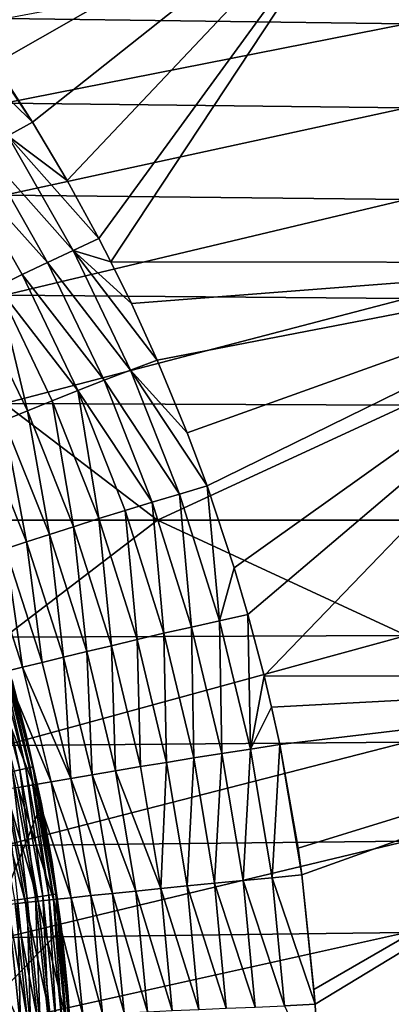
# Model space of a CAD drawing. Header units: metres. Extents: x -105 to 105, y -68 to 103.
# Tile 326 of 416: x 21.53 to 26.46, y 45.97 to 59.04. Entities that reach past the tile are written whole.
import ezdxf

# ---------------------------------------------------------------- set-up
doc = ezdxf.new("R2010")
doc.units = ezdxf.units.M
doc.layers.add('solid_FIT-BATH-150_SW0001_01', color=7, linetype='CONTINUOUS')

msp = doc.modelspace()

# ---------------------------------------------------------------- linework, layer by layer
at = {"layer": 'solid_FIT-BATH-150_SW0001_01'}
for points in [[(26.458452, 61.45454, 16.191032), (20.722149, 59.147026, 16.191641), (21.202972, 58.455505, 16.192963)], [(26.458452, 61.45454, 16.191032), (21.202972, 58.455505, 16.192963), (21.703566, 57.678307, 16.194355)], [(26.458452, 61.45454, 16.191032), (21.703566, 57.678307, 16.194355), (22.162579, 56.904041, 16.195639)], [(26.458452, 61.45454, 16.191032), (22.162579, 56.904041, 16.195639), (22.583275, 56.133301, 16.196812)], [(26.458452, 61.45454, 16.191032), (22.583275, 56.133301, 16.196812), (22.741808, 55.825748, 16.197248)], [(30.063105, 55.814926, 16.204006), (26.458452, 61.45454, 16.191032), (22.741808, 55.825748, 16.197248)], [(30.063105, 55.814926, 16.204006), (34.078281, 61.453129, 16.198763), (26.458452, 61.45454, 16.191032)], [(26.663351, 58.986271, -22.198421), (21.330681, 59.054241, -22.28344), (26.201412, 59.968864, -22.181593)], [(26.663351, 58.986271, -22.198421), (26.201412, 59.968864, -22.181593), (26.671181, 59.970345, -22.172867)], [(20.722149, 59.147026, 16.191641), (20.409929, 58.947063, 16.227839), (21.703566, 57.678307, 16.194355)], [(20.722149, 59.147026, 16.191641), (21.703566, 57.678307, 16.194355), (21.202972, 58.455505, 16.192963)], [(21.330681, 57.931942, -22.297562), (21.330681, 59.054241, -22.28344), (26.663351, 58.986271, -22.198421)], [(26.663351, 57.86808, -22.214302), (21.330681, 57.931942, -22.297562), (26.663351, 58.986271, -22.198421)], [(20.409929, 58.947063, 16.227839), (21.376871, 57.500492, 16.229057), (21.703566, 57.678307, 16.194355)], [(21.330681, 56.710186, -22.305031), (21.330681, 57.931942, -22.297562), (26.663351, 57.86808, -22.214302)], [(26.663351, 56.65427, -22.222876), (21.330681, 56.710186, -22.305031), (26.663351, 57.86808, -22.214302)], [(21.703566, 57.678307, 16.194355), (21.376871, 57.500492, 16.229057), (22.162579, 56.904041, 16.195639)], [(21.376871, 57.500492, 16.229057), (21.050098, 57.315849, 16.287085), (22.243778, 55.977688, 16.229935)], [(21.376871, 57.500492, 16.229057), (22.243778, 55.977688, 16.229935), (22.583275, 56.133301, 16.196812)], [(21.376871, 57.500492, 16.229057), (22.583275, 56.133301, 16.196812), (22.162579, 56.904041, 16.195639)], [(21.050098, 57.315849, 16.287085), (20.725578, 57.128773, 16.37158), (21.90366, 55.817989, 16.28866)], [(21.050098, 57.315849, 16.287085), (21.90366, 55.817989, 16.28866), (22.243778, 55.977688, 16.229935)], [(20.725578, 57.128773, 16.37158), (21.236824, 55.494251, 16.492531), (21.566853, 55.655991, 16.375393)], [(20.725578, 57.128773, 16.37158), (21.566853, 55.655991, 16.375393), (21.90366, 55.817989, 16.28866)], [(21.330681, 55.383347, -22.307909), (21.330681, 56.710186, -22.305031), (26.663351, 56.65427, -22.222876)], [(26.663351, 55.340118, -22.226355), (21.330681, 55.383347, -22.307909), (26.663351, 56.65427, -22.222876)], [(22.741808, 55.825748, 16.197248), (22.583275, 56.133301, 16.196812), (22.243778, 55.977688, 16.229935)], [(22.243778, 55.977688, 16.229935), (21.90366, 55.817989, 16.28866), (23.004833, 54.387707, 16.230373)], [(22.243778, 55.977688, 16.229935), (23.004833, 54.387707, 16.230373), (23.356964, 54.521099, 16.198904)], [(22.243778, 55.977688, 16.229935), (23.356964, 54.521099, 16.198904), (23.014999, 55.270176, 16.197994)], [(22.741808, 55.825748, 16.197248), (22.243778, 55.977688, 16.229935), (23.014999, 55.270176, 16.197994)], [(30.063105, 55.814926, 16.204006), (22.741808, 55.825748, 16.197248), (23.014999, 55.270176, 16.197994)], [(21.90366, 55.817989, 16.28866), (21.566853, 55.655991, 16.375393), (22.652485, 54.253654, 16.289774)], [(21.90366, 55.817989, 16.28866), (22.652485, 54.253654, 16.289774), (23.004833, 54.387707, 16.230373)], [(30.063105, 55.814926, 16.204006), (23.014999, 55.270176, 16.197994), (23.356964, 54.521099, 16.198904)], [(30.063105, 55.814926, 16.204006), (23.356964, 54.521099, 16.198904), (23.756462, 53.553223, 16.199917)], [(30.063105, 55.814926, 16.204006), (23.756462, 53.553223, 16.199917), (24.01899, 52.850258, 16.200531)], [(30.063105, 55.814926, 16.204006), (24.01899, 52.850258, 16.200531), (24.380535, 51.760616, 16.201277)], [(30.063105, 55.814926, 16.204006), (24.380535, 51.760616, 16.201277), (24.561531, 51.143757, 16.201584)], [(30.063105, 55.814926, 16.204006), (24.561531, 51.143757, 16.201584), (24.776447, 50.32645, 16.201859)], [(32.630169, 50.321903, 16.211613), (30.063105, 55.814926, 16.204006), (24.776447, 50.32645, 16.201859)], [(21.566853, 55.655991, 16.375393), (21.236824, 55.494251, 16.492531), (22.304586, 54.117718, 16.378754)], [(21.566853, 55.655991, 16.375393), (22.304586, 54.117718, 16.378754), (22.652485, 54.253654, 16.289774)], [(21.236824, 55.494251, 16.492531), (20.917042, 55.335331, 16.642477), (21.635586, 53.848484, 16.65204)], [(21.236824, 55.494251, 16.492531), (21.635586, 53.848484, 16.65204), (21.9645, 53.981968, 16.49896)], [(21.236824, 55.494251, 16.492531), (21.9645, 53.981968, 16.49896), (22.304586, 54.117718, 16.378754)], [(20.917042, 55.335331, 16.642477), (21.321207, 53.719345, 16.839642), (21.635586, 53.848484, 16.65204)], [(26.663351, 55.340118, -22.226355), (21.330681, 53.945782, -22.308178), (21.330681, 55.383347, -22.307909)], [(26.663351, 55.340118, -22.226355), (26.663351, 53.920895, -22.226873), (21.330681, 53.945782, -22.308178)], [(23.356964, 54.521099, 16.198904), (23.004833, 54.387707, 16.230373), (23.756462, 53.553223, 16.199917)], [(23.004833, 54.387707, 16.230373), (22.652485, 54.253654, 16.289774), (23.654057, 52.742672, 16.230274)], [(23.004833, 54.387707, 16.230373), (23.654057, 52.742672, 16.230274), (24.01899, 52.850258, 16.200531)], [(23.004833, 54.387707, 16.230373), (24.01899, 52.850258, 16.200531), (23.756462, 53.553223, 16.199917)], [(22.652485, 54.253654, 16.289774), (22.304586, 54.117718, 16.378754), (23.290781, 52.634445, 16.290276)], [(22.652485, 54.253654, 16.289774), (23.290781, 52.634445, 16.290276), (23.654057, 52.742672, 16.230274)], [(22.304586, 54.117718, 16.378754), (21.9645, 53.981968, 16.49896), (22.584518, 52.415794, 16.504669)], [(22.304586, 54.117718, 16.378754), (22.584518, 52.415794, 16.504669), (22.933195, 52.52496, 16.381441)], [(22.304586, 54.117718, 16.378754), (22.933195, 52.52496, 16.381441), (23.290781, 52.634445, 16.290276)], [(23.359648, 52.393456, -22.27902), (18.667147, 52.393456, -22.341715), (21.330681, 53.945782, -22.308178)], [(23.359648, 52.393456, -22.27902), (21.330681, 53.945782, -22.308178), (26.663351, 53.920895, -22.226873)], [(21.9645, 53.981968, 16.49896), (21.635586, 53.848484, 16.65204), (22.247972, 52.308514, 16.660864)], [(21.9645, 53.981968, 16.49896), (22.247972, 52.308514, 16.660864), (22.584518, 52.415794, 16.504669)], [(28.062437, 52.393456, -22.202303), (23.359648, 52.393456, -22.27902), (26.663351, 53.920895, -22.226873)], [(21.635586, 53.848484, 16.65204), (21.321207, 53.719345, 16.839642), (21.926779, 52.204697, 16.850927)], [(21.635586, 53.848484, 16.65204), (21.926779, 52.204697, 16.850927), (22.247972, 52.308514, 16.660864)], [(21.321207, 53.719345, 16.839642), (21.024733, 53.596634, 17.063057), (21.62417, 52.105919, 17.075485)], [(21.321207, 53.719345, 16.839642), (21.62417, 52.105919, 17.075485), (21.926779, 52.204697, 16.850927)], [(21.024733, 53.596634, 17.063057), (21.343464, 52.013832, 17.332769), (21.62417, 52.105919, 17.075485)], [(24.01899, 52.850258, 16.200531), (23.654057, 52.742672, 16.230274), (24.186117, 51.059334, 16.22954)], [(24.01899, 52.850258, 16.200531), (24.186117, 51.059334, 16.22954), (24.380535, 51.760616, 16.201277)], [(23.654057, 52.742672, 16.230274), (23.290781, 52.634445, 16.290276), (23.813334, 50.976414, 16.290028)], [(23.654057, 52.742672, 16.230274), (23.813334, 50.976414, 16.290028), (24.186117, 51.059334, 16.22954)], [(23.290781, 52.634445, 16.290276), (22.933195, 52.52496, 16.381441), (23.447605, 50.892941, 16.383234)], [(23.290781, 52.634445, 16.290276), (23.447605, 50.892941, 16.383234), (23.813334, 50.976414, 16.290028)], [(22.933195, 52.52496, 16.381441), (22.584518, 52.415794, 16.504669), (23.091974, 50.809998, 16.509346)], [(22.933195, 52.52496, 16.381441), (23.091974, 50.809998, 16.509346), (23.447605, 50.892941, 16.383234)], [(21.330763, 50.841156, -22.30818), (18.667147, 52.393456, -22.341715), (23.359648, 52.393456, -22.27902)], [(21.330763, 50.841156, -22.30818), (23.359648, 52.393456, -22.27902), (26.663443, 50.866043, -22.226875)], [(22.247972, 52.308514, 16.660864), (21.926779, 52.204697, 16.850927), (22.423185, 50.650036, 16.861027)], [(22.584518, 52.415794, 16.504669), (22.247972, 52.308514, 16.660864), (22.749487, 50.728668, 16.668547)], [(22.247972, 52.308514, 16.660864), (22.423185, 50.650036, 16.861027), (22.749487, 50.728668, 16.668547)], [(22.584518, 52.415794, 16.504669), (22.749487, 50.728668, 16.668547), (23.091974, 50.809998, 16.509346)], [(26.663443, 50.866043, -22.226875), (23.359648, 52.393456, -22.27902), (28.062437, 52.393456, -22.202303)], [(21.926779, 52.204697, 16.850927), (21.62417, 52.105919, 17.075485), (22.116123, 50.575188, 17.086767)], [(21.926779, 52.204697, 16.850927), (22.116123, 50.575188, 17.086767), (22.423185, 50.650036, 16.861027)], [(21.62417, 52.105919, 17.075485), (21.343464, 52.013832, 17.332769), (21.831421, 50.505264, 17.343977)], [(21.62417, 52.105919, 17.075485), (21.831421, 50.505264, 17.343977), (22.116123, 50.575188, 17.086767)], [(21.343464, 52.013832, 17.332769), (21.088017, 51.930122, 17.619789), (21.572239, 50.441429, 17.629959)], [(21.088017, 51.930122, 17.619789), (21.341648, 50.384777, 17.941994), (21.572239, 50.441429, 17.629959)], [(21.343464, 52.013832, 17.332769), (21.572239, 50.441429, 17.629959), (21.831421, 50.505264, 17.343977)], [(24.380535, 51.760616, 16.201277), (24.186117, 51.059334, 16.22954), (24.561531, 51.143757, 16.201584)], [(21.431778, 50.264301, 45.128201), (21.136261, 51.237217, 71.996498), (21.61532, 49.562294, 71.996498)], [(21.268955, 50.77861, 72.135155), (21.61532, 49.562294, 71.996498), (21.136261, 51.237217, 71.996498)], [(24.561531, 51.143757, 16.201584), (24.186117, 51.059334, 16.22954), (24.596579, 49.355236, 16.22809)], [(24.776447, 50.32645, 16.201859), (24.561531, 51.143757, 16.201584), (24.596579, 49.355236, 16.22809)], [(24.186117, 51.059334, 16.22954), (23.813334, 50.976414, 16.290028), (24.215763, 49.296394, 16.288902)], [(24.186117, 51.059334, 16.22954), (24.215763, 49.296394, 16.288902), (24.596579, 49.355236, 16.22809)], [(26.663443, 50.866043, -22.226875), (26.663443, 49.446838, -22.226355), (21.330763, 49.40361, -22.307909)], [(21.330763, 50.841156, -22.30818), (26.663443, 50.866043, -22.226875), (21.330763, 49.40361, -22.307909)], [(23.447605, 50.892941, 16.383234), (23.091974, 50.809998, 16.509346), (23.482698, 49.179535, 16.512695)], [(23.813334, 50.976414, 16.290028), (23.447605, 50.892941, 16.383234), (23.843529, 49.23761, 16.383932)], [(23.447605, 50.892941, 16.383234), (23.482698, 49.179535, 16.512695), (23.843529, 49.23761, 16.383932)], [(23.813334, 50.976414, 16.290028), (23.843529, 49.23761, 16.383932), (24.215763, 49.296394, 16.288902)], [(21.17802, 50.750851, 72.396515), (21.101433, 50.72747, 72.510849), (21.535578, 49.079937, 72.510857)], [(21.535578, 49.079937, 72.510857), (21.101433, 50.72747, 72.510849), (21.439205, 49.058483, 72.609535)], [(21.234432, 50.76807, 72.269997), (21.17802, 50.750851, 72.396515), (21.613743, 49.097336, 72.396523)], [(21.613743, 49.097336, 72.396523), (21.17802, 50.750851, 72.396515), (21.535578, 49.079937, 72.510857)], [(21.268955, 50.77861, 72.135155), (21.234432, 50.76807, 72.269997), (21.67132, 49.110153, 72.270012)], [(21.67132, 49.110153, 72.270012), (21.234432, 50.76807, 72.269997), (21.613743, 49.097336, 72.396523)], [(21.706554, 49.118, 72.13517), (21.61532, 49.562294, 71.996498), (21.268955, 50.77861, 72.135155)], [(21.706554, 49.118, 72.13517), (21.268955, 50.77861, 72.135155), (21.67132, 49.110153, 72.270012)], [(22.749487, 50.728668, 16.668547), (22.423185, 50.650036, 16.861027), (22.806549, 49.068089, 16.869501)], [(23.091974, 50.809998, 16.509346), (22.749487, 50.728668, 16.668547), (23.136097, 49.12281, 16.674713)], [(22.749487, 50.728668, 16.668547), (22.806549, 49.068089, 16.869501), (23.136097, 49.12281, 16.674713)], [(23.091974, 50.809998, 16.509346), (23.136097, 49.12281, 16.674713), (23.482698, 49.179535, 16.512695)], [(22.423185, 50.650036, 16.861027), (22.116123, 50.575188, 17.086767), (22.496887, 49.016022, 17.096437)], [(22.423185, 50.650036, 16.861027), (22.496887, 49.016022, 17.096437), (22.806549, 49.068089, 16.869501)], [(21.831421, 50.505264, 17.343977), (21.572239, 50.441429, 17.629959), (22.209993, 48.967285, 17.353697)], [(22.116123, 50.575188, 17.086767), (21.831421, 50.505264, 17.343977), (22.209993, 48.967285, 17.353697)], [(22.116123, 50.575188, 17.086767), (22.209993, 48.967285, 17.353697), (22.496887, 49.016022, 17.096437)], [(21.341648, 50.384777, 17.941994), (21.141911, 50.335766, 18.27721), (21.716108, 48.882576, 17.949396)], [(21.141911, 50.335766, 18.27721), (21.51421, 48.847538, 18.282776), (21.716108, 48.882576, 17.949396)], [(21.572239, 50.441429, 17.629959), (21.341648, 50.384777, 17.941994), (21.948786, 48.922585, 17.638838)], [(21.341648, 50.384777, 17.941994), (21.716108, 48.882576, 17.949396), (21.948786, 48.922585, 17.638838)], [(21.572239, 50.441429, 17.629959), (21.948786, 48.922585, 17.638838), (22.209993, 48.967285, 17.353697)], [(21.821789, 48.630283, 44.527), (20.475595, 45.285889, 43.296501), (21.431778, 50.264301, 45.128201)], [(21.821789, 48.630283, 44.527), (21.431778, 50.264301, 45.128201), (21.61532, 49.562294, 71.996498)], [(24.776447, 50.32645, 16.201859), (24.596579, 49.355236, 16.22809), (24.874697, 49.911873, 16.201939)], [(32.630169, 50.321903, 16.211613), (24.776447, 50.32645, 16.201859), (24.874697, 49.911873, 16.201939)], [(32.630169, 50.321903, 16.211613), (24.874697, 49.911873, 16.201939), (24.982851, 49.414764, 16.201981)], [(32.630169, 50.321903, 16.211613), (24.982851, 49.414764, 16.201981), (25.227497, 48.04118, 16.201784)], [(32.630169, 50.321903, 16.211613), (25.227497, 48.04118, 16.201784), (25.278339, 47.684765, 16.201656)], [(32.630169, 50.321903, 16.211613), (25.278339, 47.684765, 16.201656), (25.437565, 46.164429, 16.200745)], [(32.630169, 50.321903, 16.211613), (25.437565, 46.164429, 16.200745), (25.451366, 45.966923, 16.200581)], [(32.630169, 50.321903, 16.211613), (25.451366, 45.966923, 16.200581), (25.496708, 44.972977, 16.199598)], [(33.235664, 44.971737, 16.210653), (32.630169, 50.321903, 16.211613), (25.496708, 44.972977, 16.199598)], [(24.874697, 49.911873, 16.201939), (24.596579, 49.355236, 16.22809), (24.982851, 49.414764, 16.201981)], [(21.821789, 48.630283, 44.527), (21.61532, 49.562294, 71.996498), (21.96187, 47.855022, 71.996498)], [(21.706554, 49.118, 72.13517), (21.96187, 47.855022, 71.996498), (21.61532, 49.562294, 71.996498)], [(26.663443, 49.446838, -22.226355), (26.663443, 48.132706, -22.222878), (21.330763, 48.07679, -22.305033)], [(21.330763, 49.40361, -22.307909), (26.663443, 49.446838, -22.226355), (21.330763, 48.07679, -22.305033)], [(24.215763, 49.296394, 16.288902), (23.843529, 49.23761, 16.383932), (24.119184, 47.573811, 16.38341)], [(24.215763, 49.296394, 16.288902), (24.119184, 47.573811, 16.38341), (24.496386, 47.61002, 16.28684)], [(24.596579, 49.355236, 16.22809), (24.215763, 49.296394, 16.288902), (24.496386, 47.61002, 16.28684)], [(24.596579, 49.355236, 16.22809), (24.496386, 47.61002, 16.28684), (24.883833, 47.646648, 16.225895)], [(24.982851, 49.414764, 16.201981), (24.596579, 49.355236, 16.22809), (24.883833, 47.646648, 16.225895)], [(24.982851, 49.414764, 16.201981), (24.883833, 47.646648, 16.225895), (25.278339, 47.684765, 16.201656)], [(24.982851, 49.414764, 16.201981), (25.278339, 47.684765, 16.201656), (25.227497, 48.04118, 16.201784)], [(23.482698, 49.179535, 16.512695), (23.136097, 49.12281, 16.674713), (23.405804, 47.503872, 16.679075)], [(23.482698, 49.179535, 16.512695), (23.405804, 47.503872, 16.679075), (23.754801, 47.53833, 16.514517)], [(23.843529, 49.23761, 16.383932), (23.482698, 49.179535, 16.512695), (23.754801, 47.53833, 16.514517)], [(23.843529, 49.23761, 16.383932), (23.754801, 47.53833, 16.514517), (24.119184, 47.573811, 16.38341)], [(21.439205, 49.058483, 72.609535), (21.327557, 49.03363, 72.689545), (21.630318, 47.373699, 72.689552)], [(21.630318, 47.373699, 72.689552), (21.327557, 49.03363, 72.689545), (21.505039, 47.355816, 72.748459)], [(21.535578, 49.079937, 72.510857), (21.439205, 49.058483, 72.609535), (21.743551, 47.389862, 72.609543)], [(21.743551, 47.389862, 72.609543), (21.439205, 49.058483, 72.609535), (21.630318, 47.373699, 72.689552)], [(21.613743, 49.097336, 72.396523), (21.535578, 49.079937, 72.510857), (21.841295, 47.403816, 72.510864)], [(21.841295, 47.403816, 72.510864), (21.535578, 49.079937, 72.510857), (21.743551, 47.389862, 72.609543)], [(21.67132, 49.110153, 72.270012), (21.613743, 49.097336, 72.396523), (21.920572, 47.415134, 72.396538)], [(21.920572, 47.415134, 72.396538), (21.613743, 49.097336, 72.396523), (21.841295, 47.403816, 72.510864)], [(21.706554, 49.118, 72.13517), (21.67132, 49.110153, 72.270012), (21.978968, 47.42347, 72.27002)], [(21.978968, 47.42347, 72.27002), (21.67132, 49.110153, 72.270012), (21.920572, 47.415134, 72.396538)], [(22.014704, 47.42857, 72.135185), (21.96187, 47.855022, 71.996498), (21.706554, 49.118, 72.13517)], [(22.014704, 47.42857, 72.135185), (21.706554, 49.118, 72.13517), (21.978968, 47.42347, 72.27002)], [(22.806549, 49.068089, 16.869501), (22.496887, 49.016022, 17.096437), (23.074766, 47.470749, 16.876001)], [(23.136097, 49.12281, 16.674713), (22.806549, 49.068089, 16.869501), (23.405804, 47.503872, 16.679075)], [(22.806549, 49.068089, 16.869501), (23.074766, 47.470749, 16.876001), (23.405804, 47.503872, 16.679075)], [(21.948786, 48.922585, 17.638838), (21.716108, 48.882576, 17.949396), (22.215311, 47.382473, 17.646099)], [(22.209993, 48.967285, 17.353697), (21.948786, 48.922585, 17.638838), (22.476898, 47.409721, 17.36157)], [(21.948786, 48.922585, 17.638838), (22.215311, 47.382473, 17.646099), (22.476898, 47.409721, 17.36157)], [(22.496887, 49.016022, 17.096437), (22.209993, 48.967285, 17.353697), (22.764259, 47.439259, 17.104124)], [(22.209993, 48.967285, 17.353697), (22.476898, 47.409721, 17.36157), (22.764259, 47.439259, 17.104124)], [(22.496887, 49.016022, 17.096437), (22.764259, 47.439259, 17.104124), (23.074766, 47.470749, 16.876001)], [(21.345009, 48.817551, 18.636311), (21.210424, 48.792686, 19.007334), (21.609274, 47.316708, 18.639191)], [(21.210424, 48.792686, 19.007334), (21.473644, 47.300339, 19.008734), (21.609274, 47.316708, 18.639191)], [(21.51421, 48.847538, 18.282776), (21.345009, 48.817551, 18.636311), (21.779415, 47.335876, 18.287294)], [(21.345009, 48.817551, 18.636311), (21.609274, 47.316708, 18.639191), (21.779415, 47.335876, 18.287294)], [(21.716108, 48.882576, 17.949396), (21.51421, 48.847538, 18.282776), (21.982086, 47.357811, 17.95546)], [(21.51421, 48.847538, 18.282776), (21.779415, 47.335876, 18.287294), (21.982086, 47.357811, 17.95546)], [(21.716108, 48.882576, 17.949396), (21.982086, 47.357811, 17.95546), (22.215311, 47.382473, 17.646099)], [(22.08729, 46.969986, 43.91613), (20.475595, 45.285889, 43.296501), (21.821789, 48.630283, 44.527)], [(22.08729, 46.969986, 43.91613), (21.821789, 48.630283, 44.527), (21.96187, 47.855022, 71.996498)], [(26.663443, 48.132706, -22.222878), (26.663443, 46.918911, -22.214304), (21.330763, 46.855053, -22.297564)], [(21.330763, 48.07679, -22.305033), (26.663443, 48.132706, -22.222878), (21.330763, 46.855053, -22.297564)], [(22.08729, 46.969986, 43.91613), (21.96187, 47.855022, 71.996498), (22.17379, 46.125874, 71.996498)], [(22.014704, 47.42857, 72.135185), (22.17379, 46.125874, 71.996498), (21.96187, 47.855022, 71.996498)], [(24.496386, 47.61002, 16.28684), (24.119184, 47.573811, 16.38341), (24.655342, 45.930927, 16.283852)], [(24.883833, 47.646648, 16.225895), (24.496386, 47.61002, 16.28684), (25.048161, 45.947777, 16.222965)], [(24.496386, 47.61002, 16.28684), (24.655342, 45.930927, 16.283852), (25.048161, 45.947777, 16.222965)], [(25.278339, 47.684765, 16.201656), (24.883833, 47.646648, 16.225895), (25.451366, 45.966923, 16.200581)], [(24.883833, 47.646648, 16.225895), (25.048161, 45.947777, 16.222965), (25.451366, 45.966923, 16.200581)], [(25.278339, 47.684765, 16.201656), (25.451366, 45.966923, 16.200581), (25.437565, 46.164429, 16.200745)], [(23.074766, 47.470749, 16.876001), (22.764259, 47.439259, 17.104124), (23.227219, 45.868294, 16.880293)], [(23.405804, 47.503872, 16.679075), (23.074766, 47.470749, 16.876001), (23.558197, 45.883072, 16.681458)], [(23.074766, 47.470749, 16.876001), (23.227219, 45.868294, 16.880293), (23.558197, 45.883072, 16.681458)], [(23.754801, 47.53833, 16.514517), (23.405804, 47.503872, 16.679075), (23.90807, 45.898495, 16.514704)], [(23.405804, 47.503872, 16.679075), (23.558197, 45.883072, 16.681458), (23.90807, 45.898495, 16.514704)], [(24.119184, 47.573811, 16.38341), (23.754801, 47.53833, 16.514517), (24.274549, 45.914474, 16.381632)], [(23.754801, 47.53833, 16.514517), (23.90807, 45.898495, 16.514704), (24.274549, 45.914474, 16.381632)], [(24.119184, 47.573811, 16.38341), (24.274549, 45.914474, 16.381632), (24.655342, 45.930927, 16.283852)], [(21.505039, 47.355816, 72.748459), (21.371531, 47.336754, 72.784477), (21.543217, 45.678493, 72.784477)], [(21.543217, 45.678493, 72.784477), (21.371531, 47.336754, 72.784477), (21.37652, 46.059441, 72.796501)], [(21.630318, 47.373699, 72.689552), (21.505039, 47.355816, 72.748459), (21.677797, 45.687191, 72.748466)], [(21.677797, 45.687191, 72.748466), (21.505039, 47.355816, 72.748459), (21.543217, 45.678493, 72.784477)], [(21.779415, 47.335876, 18.287294), (21.609274, 47.316708, 18.639191), (21.936214, 45.806965, 18.290651)], [(21.743551, 47.389862, 72.609543), (21.630318, 47.373699, 72.689552), (21.804085, 45.695354, 72.68956)], [(21.804085, 45.695354, 72.68956), (21.630318, 47.373699, 72.689552), (21.677797, 45.687191, 72.748466)], [(21.841295, 47.403816, 72.510864), (21.743551, 47.389862, 72.609543), (21.91823, 45.702732, 72.60955)], [(21.91823, 45.702732, 72.60955), (21.743551, 47.389862, 72.609543), (21.804085, 45.695354, 72.68956)], [(21.982086, 47.357811, 17.95546), (21.779415, 47.335876, 18.287294), (22.138332, 45.817295, 17.960016)], [(21.779415, 47.335876, 18.287294), (21.936214, 45.806965, 18.290651), (22.138332, 45.817295, 17.960016)], [(21.920572, 47.415134, 72.396538), (21.841295, 47.403816, 72.510864), (22.01676, 45.709103, 72.51088)], [(22.01676, 45.709103, 72.51088), (21.841295, 47.403816, 72.510864), (21.91823, 45.702732, 72.60955)], [(21.978968, 47.42347, 72.27002), (21.920572, 47.415134, 72.396538), (22.096676, 45.714268, 72.396545)], [(22.096676, 45.714268, 72.396545), (21.920572, 47.415134, 72.396538), (22.01676, 45.709103, 72.51088)], [(22.014704, 47.42857, 72.135185), (21.978968, 47.42347, 72.27002), (22.155542, 45.718075, 72.270035)], [(22.155542, 45.718075, 72.270035), (21.978968, 47.42347, 72.27002), (22.096676, 45.714268, 72.396545)], [(22.215311, 47.382473, 17.646099), (21.982086, 47.357811, 17.95546), (22.370678, 45.828648, 17.651525)], [(21.982086, 47.357811, 17.95546), (22.138332, 45.817295, 17.960016), (22.370678, 45.828648, 17.651525)], [(22.191568, 45.720402, 72.135193), (22.17379, 46.125874, 71.996498), (22.014704, 47.42857, 72.135185)], [(22.191568, 45.720402, 72.135193), (22.014704, 47.42857, 72.135185), (22.155542, 45.718075, 72.270035)], [(22.476898, 47.409721, 17.36157), (22.215311, 47.382473, 17.646099), (22.631144, 45.840992, 17.367344)], [(22.215311, 47.382473, 17.646099), (22.370678, 45.828648, 17.651525), (22.631144, 45.840992, 17.367344)], [(22.764259, 47.439259, 17.104124), (22.476898, 47.409721, 17.36157), (22.917431, 45.854237, 17.109568)], [(22.476898, 47.409721, 17.36157), (22.631144, 45.840992, 17.367344), (22.917431, 45.854237, 17.109568)], [(22.764259, 47.439259, 17.104124), (22.917431, 45.854237, 17.109568), (23.227219, 45.868294, 16.880293)], [(21.473644, 47.300339, 19.008734), (21.374502, 47.286812, 19.393513), (21.630672, 45.789448, 19.009596)], [(21.374502, 47.286812, 19.393513), (21.531254, 45.782288, 19.39352), (21.630672, 45.789448, 19.009596)], [(21.609274, 47.316708, 18.639191), (21.473644, 47.300339, 19.008734), (21.766327, 45.797676, 18.641243)], [(21.473644, 47.300339, 19.008734), (21.630672, 45.789448, 19.009596), (21.766327, 45.797676, 18.641243)], [(21.609274, 47.316708, 18.639191), (21.766327, 45.797676, 18.641243), (21.936214, 45.806965, 18.290651)], [(22.08729, 46.969986, 43.91613), (22.227516, 45.285889, 43.296501), (20.475595, 45.285889, 43.296501)], [(22.08729, 46.969986, 43.91613), (22.17379, 46.125874, 71.996498), (22.227516, 45.285889, 43.296501)], [(26.663443, 46.918911, -22.214304), (26.663443, 45.800735, -22.198425), (21.330763, 45.732765, -22.283442)], [(21.330763, 46.855053, -22.297564), (26.663443, 46.918911, -22.214304), (21.330763, 45.732765, -22.283442)], [(21.543217, 45.678493, 72.784477), (21.37652, 46.059441, 72.796501), (21.449781, 44.37994, 72.796501)], [(22.17379, 46.125874, 71.996498), (22.249777, 44.385445, 71.996498), (22.227516, 45.285889, 43.296501)], [(22.191568, 45.720402, 72.135193), (22.249777, 44.385445, 71.996498), (22.17379, 46.125874, 71.996498)], [(25.496708, 44.972977, 16.199598), (25.451366, 45.966923, 16.200581), (25.048161, 45.947777, 16.222965)]]:
    msp.add_3dface(points, dxfattribs=at)

doc.saveas('drawing.dxf')
